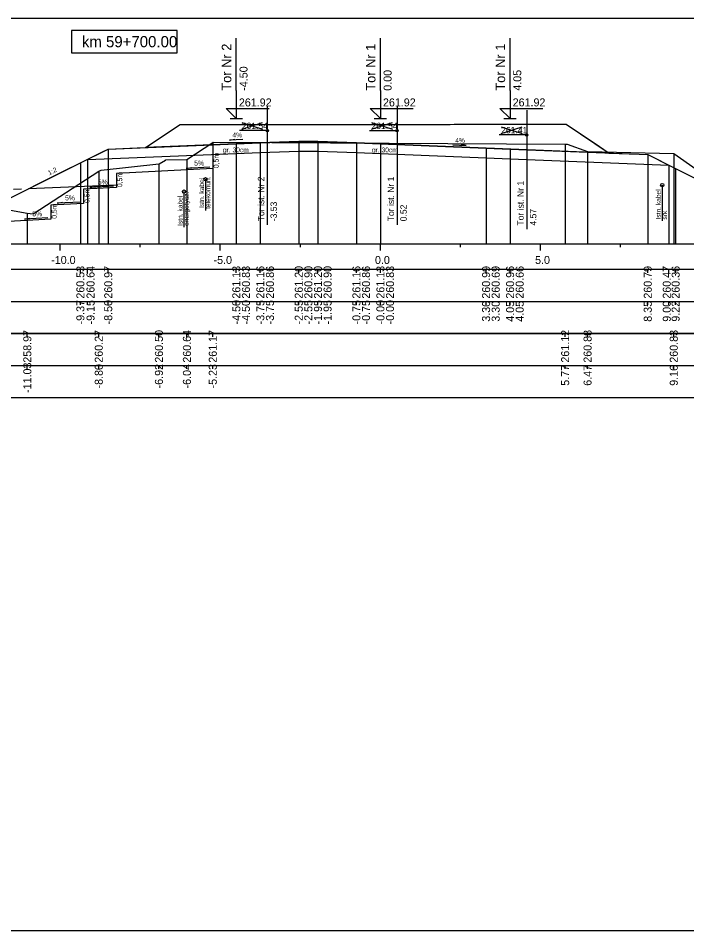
# Model space of a CAD drawing. Extents: x 6516023 to 6560129, y 5513077 to 5529206.
# Drawn here: x 6517754.65 to 6517775.53, y 5514518.16 to 5514546.66 of the extents above; entities that cross this region are included whole.
import ezdxf

# ---------------------------------------------------------------- set-up
doc = ezdxf.new("R2010")
doc.units = 0
for name, color, linetype in [('IR_default', 7, 'Continuous'), ('TOR_PRZEK_P-kable', 7, 'Continuous'), ('TOR_PRZEK_P-komponent', 7, 'Continuous'), ('TOR_PRZEK_P-odwodnienie', 7, 'Continuous'), ('TOR_PRZEK_P-opisy', 7, 'Continuous'), ('TOR_PRZEK_P-schodkowanie+wymiana', 7, 'Continuous'), ('TOR_PRZEK_P-tabelka istniejace', 7, 'Continuous'), ('TOR_PRZEK_P-tabelka projektowane', 7, 'Continuous'), ('TOR_PRZEK_P-teren istniejacy', 7, 'Continuous'), ('TOR_PRZEK_P-tory istniejace', 7, 'Continuous'), ('TOR_PRZEK_P-tory projektowane', 7, 'Continuous'), ('TOR_PRZEK_P-uklad odniesienia', 7, 'Continuous'), ('TOR_PRZEK_P-warstwa ochronna I', 7, 'Continuous'), ('TOR_PRZEK_P-warstwa ochronna II', 7, 'Continuous'), ('TOR_PS_T-skarpy projektowane', 7, 'Continuous'), ('TOR_RAMKI-ramka+tabelka 1', 7, 'Continuous')]:
    doc.layers.add(name, color=color, linetype=linetype)

msp = doc.modelspace()

# ---------------------------------------------------------------- linework, layer by layer
at = {"layer": 'IR_default'}
msp.add_lwpolyline([(6517754.162, 5514540.922), (6517756.069, 5514541.875), (6517756.593, 5514542.137), (6517756.593, 5514542.137), (6517756.593, 5514542.137), (6517757.268, 5514542.474), (6517757.463, 5514542.572), (6517758.367, 5514542.608), (6517758.628, 5514542.618), (6517759.47, 5514543.18), (6517759.713, 5514543.342), (6517762.429, 5514543.342), (6517763.213, 5514543.342), (6517763.989, 5514543.342), (6517764.213, 5514543.342), (6517766.929, 5514543.342), (6517767.713, 5514543.342), (6517768.14, 5514543.342), (6517768.263, 5514543.343), (6517770.979, 5514543.343), (6517771.763, 5514543.343), (6517772.807, 5514542.647), (6517773.108, 5514542.446), (6517774.043, 5514542.409), (6517774.313, 5514542.398), (6517774.988, 5514542.06), (6517775.183, 5514541.963), (6517777.565, 5514540.772)], dxfattribs=at)
at = {"layer": 'TOR_PRZEK_P-kable'}
for p, q in [((6517760.5, 5514541.628), (6517760.5, 5514540.654)), ((6517774.765, 5514541.444), (6517774.765, 5514540.334)), ((6517759.829, 5514541.244), (6517759.829, 5514540.134))]:
    msp.add_line(p, q, dxfattribs=at)
for centre in [(6517760.5, 5514541.628), (6517774.765, 5514541.444), (6517759.829, 5514541.244)]:
    msp.add_circle(centre, 0.05, dxfattribs=at)
at = {"layer": 'TOR_PRZEK_P-komponent'}
msp.add_lwpolyline([(6517759.713, 5514543.342), (6517763.213, 5514543.342), (6517764.213, 5514543.342), (6517767.713, 5514543.342), (6517768.263, 5514543.343), (6517771.763, 5514543.343), (6517773.108, 5514542.446), (6517769.263, 5514542.6), (6517765.963, 5514542.732), (6517765.213, 5514542.762), (6517764.013, 5514542.81), (6517763.413, 5514542.81), (6517762.213, 5514542.762), (6517761.463, 5514542.732), (6517758.628, 5514542.618)], close=True, dxfattribs=at)
at = {"layer": 'TOR_PRZEK_P-odwodnienie'}
msp.add_lwpolyline([(6517754.754, 5514541.316), (6517754.507, 5514541.304)], dxfattribs=at)
at = {"layer": 'TOR_PRZEK_P-opisy'}
for points in [[(6517761.664, 5514542.869), (6517761.246, 5514542.85), (6517761.414, 5514542.878)], [(6517768.223, 5514542.703), (6517768.64, 5514542.684), (6517768.473, 5514542.712)]]:
    msp.add_lwpolyline(points, dxfattribs=at)
at = {"layer": 'TOR_PRZEK_P-schodkowanie+wymiana'}
for p, q in [((6517760.728, 5514542.402), (6517760.728, 5514541.959)), ((6517760.728, 5514541.959), (6517757.718, 5514541.809)), ((6517757.718, 5514541.809), (6517757.718, 5514541.366)), ((6517757.718, 5514541.446), (6517754.97, 5514541.326)), ((6517757.718, 5514541.366), (6517756.695, 5514541.315)), ((6517756.695, 5514541.315), (6517756.695, 5514540.872)), ((6517756.695, 5514540.872), (6517755.672, 5514540.82)), ((6517755.672, 5514540.82), (6517755.672, 5514540.377))]:
    msp.add_line(p, q, dxfattribs=at)
msp.add_lwpolyline([(6517755.672, 5514540.377), (6517754.162, 5514540.302), (6517753.762, 5514540.582)], dxfattribs=at)
at = {"layer": 'TOR_PRZEK_P-tabelka istniejace'}
for p, q in [((6517754.936, 5514536.706), (6517754.936, 5514536.806)), ((6517757.167, 5514536.706), (6517757.167, 5514536.806)), ((6517759.046, 5514536.706), (6517759.046, 5514536.806)), ((6517759.92, 5514536.706), (6517759.92, 5514536.806)), ((6517760.728, 5514536.706), (6517760.728, 5514536.806)), ((6517771.733, 5514536.706), (6517771.733, 5514536.806)), ((6517772.433, 5514536.706), (6517772.433, 5514536.806)), ((6517775.125, 5514536.706), (6517775.125, 5514536.806)), ((6517727.163, 5514535.806), (6517810.963, 5514535.806)), ((6517754.936, 5514535.706), (6517754.936, 5514535.806)), ((6517757.167, 5514535.706), (6517757.167, 5514535.806)), ((6517759.046, 5514535.706), (6517759.046, 5514535.806)), ((6517759.92, 5514535.706), (6517759.92, 5514535.806)), ((6517760.728, 5514535.706), (6517760.728, 5514535.806)), ((6517771.733, 5514535.706), (6517771.733, 5514535.806)), ((6517772.433, 5514535.706), (6517772.433, 5514535.806)), ((6517775.125, 5514535.706), (6517775.125, 5514535.806))]:
    msp.add_line(p, q, dxfattribs=at)
for points in [[(6517760.728, 5514542.778), (6517760.728, 5514539.806), (6517760.728, 5514539.676), (6517760.728, 5514539.606)], [(6517771.733, 5514542.726), (6517771.733, 5514539.806), (6517771.733, 5514539.676), (6517771.733, 5514539.606)], [(6517759.92, 5514542.246), (6517759.92, 5514539.806), (6517759.92, 5514539.676), (6517759.92, 5514539.606)], [(6517772.433, 5514542.49), (6517772.433, 5514539.806), (6517772.433, 5514539.676), (6517772.433, 5514539.606)], [(6517775.125, 5514542.437), (6517775.125, 5514539.806), (6517775.125, 5514539.676), (6517775.125, 5514539.606)], [(6517759.046, 5514542.108), (6517759.046, 5514539.806), (6517759.046, 5514539.676), (6517759.046, 5514539.606)], [(6517757.167, 5514541.88), (6517757.167, 5514539.806), (6517757.167, 5514539.676), (6517757.167, 5514539.606)], [(6517754.936, 5514540.573), (6517754.936, 5514539.806), (6517754.936, 5514539.676), (6517754.936, 5514539.606)]]:
    msp.add_lwpolyline(points, dxfattribs=at)
msp.add_lwpolyline([(6517727.163, 5514536.806), (6517727.163, 5514534.806), (6517810.963, 5514534.806), (6517810.963, 5514536.806)], close=True, dxfattribs=at)
at = {"layer": 'TOR_PRZEK_P-tabelka projektowane'}
for p, q in [((6517756.593, 5514538.706), (6517756.593, 5514538.806)), ((6517756.811, 5514538.706), (6517756.811, 5514538.806)), ((6517757.463, 5514538.706), (6517757.463, 5514538.806)), ((6517761.463, 5514538.706), (6517761.463, 5514538.806)), ((6517761.463, 5514538.706), (6517761.463, 5514538.806)), ((6517762.213, 5514538.706), (6517762.213, 5514538.806)), ((6517762.213, 5514538.706), (6517762.213, 5514538.806)), ((6517763.413, 5514538.706), (6517763.413, 5514538.806)), ((6517763.413, 5514538.706), (6517763.413, 5514538.806)), ((6517764.013, 5514538.706), (6517764.013, 5514538.806)), ((6517764.013, 5514538.706), (6517764.013, 5514538.806)), ((6517765.213, 5514538.706), (6517765.213, 5514538.806)), ((6517765.213, 5514538.706), (6517765.213, 5514538.806)), ((6517765.963, 5514538.706), (6517765.963, 5514538.806)), ((6517765.963, 5514538.706), (6517765.963, 5514538.806)), ((6517769.263, 5514538.706), (6517769.263, 5514538.806)), ((6517769.263, 5514538.706), (6517769.263, 5514538.806)), ((6517770.013, 5514538.706), (6517770.013, 5514538.806)), ((6517770.013, 5514538.706), (6517770.013, 5514538.806)), ((6517774.313, 5514538.706), (6517774.313, 5514538.806)), ((6517774.966, 5514538.706), (6517774.966, 5514538.806)), ((6517775.183, 5514538.706), (6517775.183, 5514538.806)), ((6517727.163, 5514537.806), (6517810.963, 5514537.806)), ((6517756.593, 5514537.706), (6517756.593, 5514537.806)), ((6517756.811, 5514537.706), (6517756.811, 5514537.806)), ((6517757.463, 5514537.706), (6517757.463, 5514537.806)), ((6517761.463, 5514537.706), (6517761.463, 5514537.806)), ((6517761.463, 5514537.706), (6517761.463, 5514537.806)), ((6517762.213, 5514537.706), (6517762.213, 5514537.806)), ((6517762.213, 5514537.706), (6517762.213, 5514537.806)), ((6517763.413, 5514537.706), (6517763.413, 5514537.806)), ((6517763.413, 5514537.706), (6517763.413, 5514537.806)), ((6517764.013, 5514537.706), (6517764.013, 5514537.806)), ((6517764.013, 5514537.706), (6517764.013, 5514537.806)), ((6517765.213, 5514537.706), (6517765.213, 5514537.806)), ((6517765.213, 5514537.706), (6517765.213, 5514537.806)), ((6517765.963, 5514537.706), (6517765.963, 5514537.806)), ((6517765.963, 5514537.706), (6517765.963, 5514537.806)), ((6517769.263, 5514537.706), (6517769.263, 5514537.806)), ((6517769.263, 5514537.706), (6517769.263, 5514537.806)), ((6517770.013, 5514537.706), (6517770.013, 5514537.806)), ((6517770.013, 5514537.706), (6517770.013, 5514537.806)), ((6517774.313, 5514537.706), (6517774.313, 5514537.806)), ((6517774.966, 5514537.706), (6517774.966, 5514537.806)), ((6517775.183, 5514537.706), (6517775.183, 5514537.806))]:
    msp.add_line(p, q, dxfattribs=at)
for points in [[(6517763.413, 5514542.81), (6517763.413, 5514539.806), (6517763.413, 5514539.676), (6517763.413, 5514539.606)], [(6517764.013, 5514542.81), (6517764.013, 5514539.806), (6517764.013, 5514539.676), (6517764.013, 5514539.606)], [(6517757.463, 5514542.572), (6517757.463, 5514539.806), (6517757.463, 5514539.676), (6517757.463, 5514539.606)], [(6517761.463, 5514542.732), (6517761.463, 5514539.806), (6517761.463, 5514539.676), (6517761.463, 5514539.606)], [(6517762.213, 5514542.762), (6517762.213, 5514539.806), (6517762.213, 5514539.676), (6517762.213, 5514539.606)], [(6517765.213, 5514542.762), (6517765.213, 5514539.806), (6517765.213, 5514539.676), (6517765.213, 5514539.606)], [(6517765.963, 5514542.732), (6517765.963, 5514539.806), (6517765.963, 5514539.676), (6517765.963, 5514539.606)], [(6517769.263, 5514542.6), (6517769.263, 5514539.806), (6517769.263, 5514539.676), (6517769.263, 5514539.606)], [(6517770.013, 5514542.57), (6517770.013, 5514539.806), (6517770.013, 5514539.676), (6517770.013, 5514539.606)], [(6517756.811, 5514542.246), (6517756.811, 5514539.806), (6517756.811, 5514539.676), (6517756.811, 5514539.606)], [(6517761.463, 5514542.432), (6517761.463, 5514539.806), (6517761.463, 5514539.676), (6517761.463, 5514539.606)], [(6517762.213, 5514542.462), (6517762.213, 5514539.806), (6517762.213, 5514539.676), (6517762.213, 5514539.606)], [(6517763.413, 5514542.51), (6517763.413, 5514539.806), (6517763.413, 5514539.676), (6517763.413, 5514539.606)], [(6517764.013, 5514542.51), (6517764.013, 5514539.806), (6517764.013, 5514539.676), (6517764.013, 5514539.606)], [(6517765.213, 5514542.462), (6517765.213, 5514539.806), (6517765.213, 5514539.676), (6517765.213, 5514539.606)], [(6517765.963, 5514542.432), (6517765.963, 5514539.806), (6517765.963, 5514539.676), (6517765.963, 5514539.606)], [(6517769.263, 5514542.3), (6517769.263, 5514539.806), (6517769.263, 5514539.676), (6517769.263, 5514539.606)], [(6517770.013, 5514542.27), (6517770.013, 5514539.806), (6517770.013, 5514539.676), (6517770.013, 5514539.606)], [(6517774.313, 5514542.398), (6517774.313, 5514539.806), (6517774.313, 5514539.676), (6517774.313, 5514539.606)], [(6517756.593, 5514542.137), (6517756.593, 5514539.806), (6517756.593, 5514539.676), (6517756.593, 5514539.606)], [(6517774.966, 5514542.072), (6517774.966, 5514539.806), (6517774.966, 5514539.676), (6517774.966, 5514539.606)], [(6517775.183, 5514541.963), (6517775.183, 5514539.806), (6517775.183, 5514539.676), (6517775.183, 5514539.606)]]:
    msp.add_lwpolyline(points, dxfattribs=at)
msp.add_lwpolyline([(6517727.163, 5514538.806), (6517727.163, 5514536.806), (6517810.963, 5514536.806), (6517810.963, 5514538.806)], close=True, dxfattribs=at)
at = {"layer": 'TOR_PRZEK_P-teren istniejacy'}
msp.add_lwpolyline([(6517751.31, 5514541.228), (6517754.936, 5514540.573), (6517755.123, 5514540.545), (6517757.167, 5514541.88), (6517757.244, 5514541.912), (6517759.046, 5514542.108), (6517759.055, 5514542.109), (6517759.253, 5514542.228), (6517759.256, 5514542.23), (6517759.258, 5514542.23), (6517759.92, 5514542.246), (6517760.728, 5514542.778), (6517760.739, 5514542.784), (6517771.733, 5514542.726), (6517771.787, 5514542.726), (6517771.792, 5514542.726), (6517772.433, 5514542.49), (6517772.445, 5514542.49), (6517775.125, 5514542.437), (6517776.625, 5514541.382)], dxfattribs=at)
at = {"layer": 'TOR_PRZEK_P-tory istniejace'}
for p, q in [((6517762.43, 5514543.922), (6517762.43, 5514540.201)), ((6517766.484, 5514543.92), (6517766.484, 5514540.2)), ((6517770.533, 5514543.787), (6517770.533, 5514540.066)), ((6517761.631, 5514543.193), (6517762.283, 5514543.396)), ((6517761.631, 5514543.396), (6517762.283, 5514543.193)), ((6517765.684, 5514543.192), (6517766.336, 5514543.395)), ((6517765.684, 5514543.395), (6517766.336, 5514543.192)), ((6517762.431, 5514543.146), (6517761.565, 5514543.146)), ((6517766.484, 5514543.145), (6517765.619, 5514543.145)), ((6517769.734, 5514543.058), (6517770.386, 5514543.261)), ((6517769.734, 5514543.261), (6517770.386, 5514543.058)), ((6517770.534, 5514543.011), (6517769.668, 5514543.011))]:
    msp.add_line(p, q, dxfattribs=at)
for centre in [(6517762.431, 5514543.146), (6517766.484, 5514543.145), (6517770.534, 5514543.011)]:
    msp.add_circle(centre, 0.035, dxfattribs=at)
at = {"layer": 'TOR_PRZEK_P-tory projektowane'}
for p, q in [((6517761.463, 5514544.399), (6517761.463, 5514546.032)), ((6517765.963, 5514544.399), (6517765.963, 5514546.032)), ((6517770.013, 5514544.4), (6517770.013, 5514546.033)), ((6517761.463, 5514544.399), (6517761.463, 5514543.522)), ((6517765.963, 5514544.399), (6517765.963, 5514543.522)), ((6517770.013, 5514544.4), (6517770.013, 5514543.523)), ((6517761.463, 5514543.522), (6517761.144, 5514543.841)), ((6517761.144, 5514543.841), (6517762.488, 5514543.841)), ((6517765.963, 5514543.522), (6517765.644, 5514543.841)), ((6517765.644, 5514543.841), (6517766.988, 5514543.841)), ((6517770.013, 5514543.523), (6517769.694, 5514543.842)), ((6517769.694, 5514543.842), (6517771.038, 5514543.842)), ((6517761.271, 5514543.522), (6517761.655, 5514543.522)), ((6517765.771, 5514543.522), (6517766.155, 5514543.522)), ((6517769.821, 5514543.523), (6517770.205, 5514543.523))]:
    msp.add_line(p, q, dxfattribs=at)
at = {"layer": 'TOR_PRZEK_P-uklad odniesienia'}
for p, q in [((6517730.963, 5514539.606), (6517810.963, 5514539.606)), ((6517755.963, 5514539.406), (6517755.963, 5514539.606)), ((6517758.463, 5514539.506), (6517758.463, 5514539.606)), ((6517760.963, 5514539.406), (6517760.963, 5514539.606)), ((6517763.463, 5514539.506), (6517763.463, 5514539.606)), ((6517765.963, 5514539.406), (6517765.963, 5514539.606)), ((6517768.463, 5514539.506), (6517768.463, 5514539.606)), ((6517770.963, 5514539.406), (6517770.963, 5514539.606)), ((6517773.463, 5514539.506), (6517773.463, 5514539.606))]:
    msp.add_line(p, q, dxfattribs=at)
msp.add_lwpolyline([(6517759.611, 5514546.275), (6517756.311, 5514546.275), (6517756.311, 5514545.575), (6517759.611, 5514545.575)], close=True, dxfattribs=at)
at = {"layer": 'TOR_PRZEK_P-warstwa ochronna I'}
msp.add_lwpolyline([(6517756.811, 5514542.246), (6517761.463, 5514542.432), (6517762.213, 5514542.462), (6517763.413, 5514542.51), (6517764.013, 5514542.51), (6517765.213, 5514542.462), (6517765.963, 5514542.432), (6517769.263, 5514542.3), (6517770.013, 5514542.27), (6517774.966, 5514542.072)], dxfattribs=at)
at = {"layer": 'TOR_PRZEK_P-warstwa ochronna II'}
msp.add_lwpolyline([(6517749.788, 5514541.388), (6517753.177, 5514541.312), (6517753.762, 5514540.922), (6517754.162, 5514540.922), (6517756.593, 5514542.137), (6517756.594, 5514542.137), (6517757.463, 5514542.572), (6517761.463, 5514542.732), (6517762.213, 5514542.762), (6517763.413, 5514542.81), (6517764.013, 5514542.81), (6517765.213, 5514542.762), (6517765.963, 5514542.732), (6517769.263, 5514542.6), (6517770.013, 5514542.57), (6517774.313, 5514542.398), (6517775.183, 5514541.963), (6517778.269, 5514540.42), (6517778.669, 5514540.42), (6517779.524, 5514540.99), (6517782.56, 5514541.02)], dxfattribs=at)
at = {"layer": 'TOR_PS_T-skarpy projektowane'}
for points in [[(6517760.635, 5514542.004), (6517759.9, 5514541.964), (6517760.073, 5514541.995)], [(6517757.625, 5514541.41), (6517756.89, 5514541.371), (6517757.062, 5514541.401)], [(6517756.602, 5514540.916), (6517755.867, 5514540.877), (6517756.039, 5514540.907)], [(6517755.579, 5514540.422), (6517754.844, 5514540.382), (6517755.017, 5514540.413)]]:
    msp.add_lwpolyline(points, dxfattribs=at)
at = {"layer": 'TOR_RAMKI-ramka+tabelka 1'}
msp.add_lwpolyline([(6517724.513, 5514546.656), (6517972.013, 5514546.656), (6517972.013, 5514518.156), (6517724.513, 5514518.156)], close=True, dxfattribs=at)

# ---------------------------------------------------------------- texts
at = {"layer": 'TOR_PRZEK_P-kable'}
for s, height, p in [('Istn. kabel', 0.14999, (6517760.456, 5514540.73)), ('telekomun.', 0.15, (6517760.65, 5514540.702)), ('energetycz.', 0.14999, (6517759.978, 5514540.17)), ('Istn. kabel', 0.14999, (6517774.719, 5514540.37)), ('Istn. kabel', 0.14999, (6517759.784, 5514540.17)), ('srk', 0.15, (6517774.914, 5514540.37))]:
    msp.add_text(s, height=height, rotation=90.0511, dxfattribs=at).set_placement(p)
at = {"layer": 'TOR_PRZEK_P-opisy'}
for s, rotation, p in [('4%', 0.1515, (6517761.341, 5514542.934)), ('4%', 359.8485, (6517768.302, 5514542.769)), ('1:2', 27.0864, (6517755.623, 5514541.747))]:
    msp.add_text(s, height=0.15, rotation=rotation, dxfattribs=at).set_placement(p)
at = {"layer": 'TOR_PRZEK_P-schodkowanie+wymiana'}
for p in [(6517760.91, 5514541.975), (6517757.9, 5514541.382), (6517756.877, 5514540.887), (6517755.854, 5514540.393)]:
    msp.add_text('0,5m', height=0.1545, rotation=90, dxfattribs=at).set_placement(p)
at = {"layer": 'TOR_PRZEK_P-tabelka istniejace'}
for s, p in [('258.97', (6517755.061, 5514535.898)), ('260.27', (6517757.292, 5514535.898)), ('260.50', (6517759.171, 5514535.898)), ('260.64', (6517760.045, 5514535.899)), ('261.17', (6517760.853, 5514535.898)), ('261.12', (6517771.858, 5514535.9)), ('260.88', (6517772.558, 5514535.898)), ('260.83', (6517775.25, 5514535.898)), ('-11.03', (6517755.061, 5514534.954)), ('-8.80', (6517757.292, 5514535.094)), ('-6.92', (6517759.171, 5514535.096)), ('-6.04', (6517760.045, 5514535.095)), ('-5.23', (6517760.853, 5514535.094)), ('5.77', (6517771.858, 5514535.178)), ('6.47', (6517772.558, 5514535.178)), ('9.16', (6517775.25, 5514535.177))]:
    msp.add_text(s, height=0.25, rotation=90, dxfattribs=at).set_placement(p)
at = {"layer": 'TOR_PRZEK_P-tabelka projektowane'}
for s, p in [('260.53', (6517756.718, 5514537.898)), ('260.64', (6517757.035, 5514537.899)), ('260.97', (6517757.588, 5514537.898)), ('261.13', (6517761.588, 5514537.898)), ('260.83', (6517761.888, 5514537.898)), ('261.16', (6517762.338, 5514537.898)), ('260.86', (6517762.638, 5514537.898)), ('261.20', (6517763.538, 5514537.898)), ('260.90', (6517763.838, 5514537.898)), ('261.20', (6517764.138, 5514537.898)), ('260.90', (6517764.438, 5514537.898)), ('261.16', (6517765.338, 5514537.898)), ('260.86', (6517765.638, 5514537.898)), ('261.13', (6517766.088, 5514537.898)), ('260.83', (6517766.388, 5514537.898)), ('260.99', (6517769.388, 5514537.898)), ('260.69', (6517769.688, 5514537.898)), ('260.96', (6517770.138, 5514537.898)), ('260.66', (6517770.438, 5514537.898)), ('260.79', (6517774.438, 5514537.898)), ('260.47', (6517775.031, 5514537.898)), ('260.36', (6517775.308, 5514537.898)), ('-9.37', (6517756.718, 5514537.094)), ('-9.15', (6517757.035, 5514537.093)), ('-8.50', (6517757.588, 5514537.094)), ('-4.50', (6517761.588, 5514537.094)), ('-4.50', (6517761.888, 5514537.094)), ('-3.75', (6517762.338, 5514537.093)), ('-3.75', (6517762.638, 5514537.093)), ('-2.55', (6517763.538, 5514537.093)), ('-2.55', (6517763.838, 5514537.093)), ('-1.95', (6517764.138, 5514537.093)), ('-1.95', (6517764.438, 5514537.093)), ('-0.75', (6517765.338, 5514537.093)), ('-0.75', (6517765.638, 5514537.093)), ('-0.00', (6517766.088, 5514537.094)), ('-0.00', (6517766.388, 5514537.094)), ('3.30', (6517769.388, 5514537.178)), ('3.30', (6517769.688, 5514537.178)), ('4.05', (6517770.138, 5514537.177)), ('4.05', (6517770.438, 5514537.177)), ('8.35', (6517774.438, 5514537.177)), ('9.00', (6517775.031, 5514537.178)), ('9.22', (6517775.308, 5514537.18))]:
    msp.add_text(s, height=0.25, rotation=90, dxfattribs=at).set_placement(p)
at = {"layer": 'TOR_PRZEK_P-tory istniejace'}
for s, p in [('261.54', (6517761.631, 5514543.196)), ('261.54', (6517765.684, 5514543.195)), ('261.41', (6517769.734, 5514543.061))]:
    msp.add_text(s, height=0.2, dxfattribs=at).set_placement(p)
for s, rotation, p in [('Tor ist. Nr 2', 90.0511, (6517762.337, 5514540.316)), ('Tor ist. Nr 1', 90.0511, (6517766.39, 5514540.315)), ('Tor ist. Nr 1', 90.0511, (6517770.44, 5514540.181)), ('-3.53', 90, (6517762.731, 5514540.316)), ('0.52', 90, (6517766.784, 5514540.315)), ('4.57', 90, (6517770.834, 5514540.181))]:
    msp.add_text(s, height=0.2, rotation=rotation, dxfattribs=at).set_placement(p)
at = {"layer": 'TOR_PRZEK_P-tory projektowane'}
for s, height, p in [('Tor Nr 2', 0.3, (6517761.308, 5514544.393)), ('Tor Nr 1', 0.3, (6517765.808, 5514544.393)), ('Tor Nr 1', 0.3, (6517769.858, 5514544.394)), ('-4.50', 0.25, (6517761.813, 5514544.392)), ('0.00', 0.25, (6517766.313, 5514544.392)), ('4.05', 0.25, (6517770.363, 5514544.393))]:
    msp.add_text(s, height=height, rotation=90, dxfattribs=at).set_placement(p)
for p in [(6517761.543, 5514543.902), (6517766.043, 5514543.902), (6517770.093, 5514543.903)]:
    msp.add_text('261.92', height=0.25, dxfattribs=at).set_placement(p)
at = {"layer": 'TOR_PRZEK_P-uklad odniesienia'}
for s, height, p in [('km 59+700.00', 0.35, (6517756.639, 5514545.75)), ('-10.0', 0.25, (6517755.682, 5514538.981)), ('-5.0', 0.25, (6517760.752, 5514538.981)), ('0.0', 0.25, (6517765.794, 5514538.981)), ('5.0', 0.25, (6517770.794, 5514538.981))]:
    msp.add_text(s, height=height, dxfattribs=at).set_placement(p)
at = {"layer": 'TOR_PRZEK_P-warstwa ochronna I'}
for p in [(6517761.045, 5514542.469), (6517765.699, 5514542.469)]:
    msp.add_text('gr. 30cm', height=0.15, dxfattribs=at).set_placement(p)
at = {"layer": 'TOR_PS_T-skarpy projektowane'}
for p in [(6517760.147, 5514542.055), (6517757.136, 5514541.462), (6517756.114, 5514540.968), (6517755.091, 5514540.473)]:
    msp.add_text('5%', height=0.1545, dxfattribs=at).set_placement(p)

doc.saveas('drawing.dxf')
